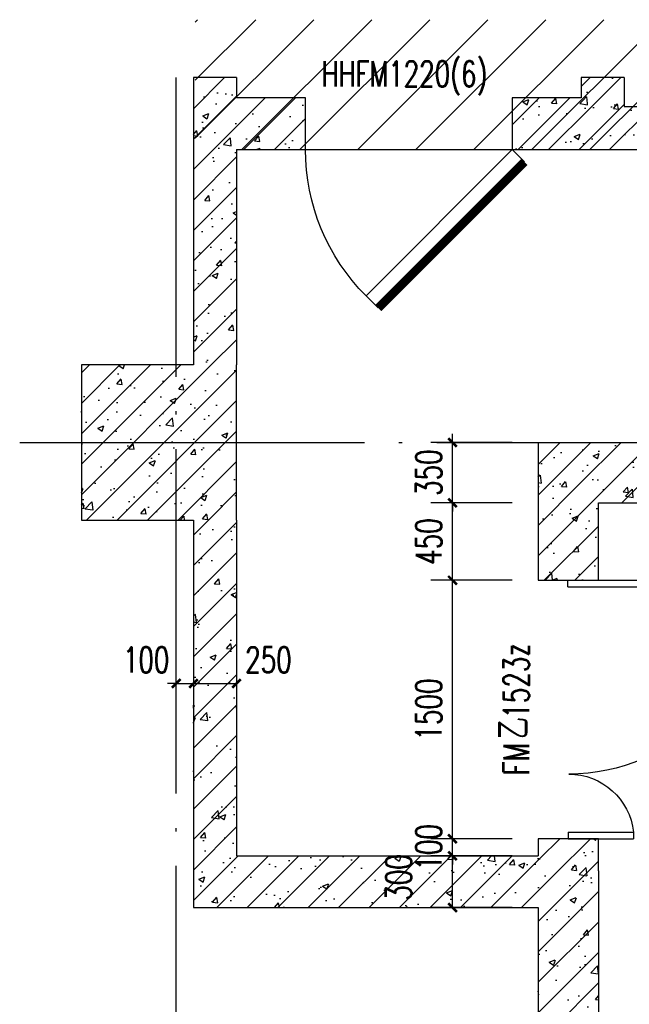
# Model space of a CAD drawing. Extents: x 797781 to 1255204, y 21234 to 1024248.
# Tile 994 of 1056: x 1154393 to 1157930, y 655758 to 661473. Entities that reach past the tile are written whole.
import ezdxf

# ---------------------------------------------------------------- set-up
doc = ezdxf.new("R2010")
doc.units = 0
doc.header["$LTSCALE"] = 1000
doc.header["$MEASUREMENT"] = 0
doc.linetypes.add('230303生产综合楼-平面图_t8$0$DOTE', pattern=[2.42, 2, -0.2, 0.02, -0.2])
for name, color, linetype in [('230303生产综合楼-平面图_t8$0$COLUMN', 40, 'Continuous'), ('230303生产综合楼-平面图_t8$0$DOOR_FIRE', 4, 'Continuous'), ('230303生产综合楼-平面图_t8$0$DOOR_FIRE_TEXT', 7, 'Continuous'), ('230303生产综合楼-平面图_t8$0$DOTE', 1, '230303生产综合楼-平面图_t8$0$DOTE'), ('230303生产综合楼-平面图_t8$0$PUB_DIM', 3, 'Continuous'), ('230303生产综合楼-平面图_t8$0$PUB_HATCH', 8, 'Continuous'), ('230303生产综合楼-平面图_t8$0$WALL', 40, 'Continuous'), ('230303生产综合楼-平面图_t8$0$WINDOW', 4, 'Continuous'), ('230303生产综合楼-平面图_t8$0$WINDOW_TEXT', 7, 'Continuous')]:
    doc.layers.add(name, color=color, linetype=linetype)
doc.styles.add('230303生产综合楼-平面图_T8$0$_TCH_DIM_T3', font='SIMPLEX', dxfattribs={"width": 0.705882, "bigfont": 'GBCBIG'})
doc.styles.add('230303生产综合楼-平面图_t8$0$_TCH_WINDOW', font='SIMPLEX', dxfattribs={"height": 3.5, "bigfont": 'GBCBIG'})
doc.dimstyles.new('230303生产综合楼-平面图_T8$0$_TCH_ARCH&&50', dxfattribs={"dimtxt": 148.75, "dimasz": 50, "dimexe": 125, "dimexo": 150, "dimgap": 63.125, "dimtad": 1, "dimdec": 0, "dimzin": 0, "dimdsep": 46, "dimtxsty": '230303生产综合楼-平面图_T8$0$_TCH_DIM_T3', "dimblk": '230303生产综合楼-平面图_t8$0$_ArchTick', "dimcen": 0.09, "dimclrt": 7, "dimazin": 2, "dimtfac": 1, "dimtdec": 0, "dimtix": 1, "dimtmove": 2, "dimatfit": 3, "dimfxl": 1, "dimtolj": 1, "dimtzin": 0, "dimarcsym": 0})
pattern_1 = [(45, (0, 0), (-88.388348, 88.388348), []), (50, (0, 0), (358.63009, -31.37607), [37.5, -412.5]), (355, (0, 0), (-69.37567, 376.09607), [30, -330]), (100.4514, (29.9, -2.6), (289.25469, 344.71977), [31.870095, -350.57106]), (46.1842, (0, 100), (533.62052, -82.7595), [56.25, -618.75]), (96.6356, (44.47, 93.1), (467.33135, 487.05894), [47.80514, -525.8565]), (351.1842, (0, 100), (467.33097, 487.0593), [45, -495]), (21, (50, 75), (298.453526, -201.309445), [37.5, -412.5]), (326, (50, 75), (121.65767, 362.57502), [30, -330]), (71.4514, (74.87, 58.22), (420.11131, 161.26525), [31.870095, -350.57106]), (37.5, (0, 0), (6.079928, 166.446927), [0, -326, 0, -335, 0, -331.25]), (7.5, (0, 0), (131.534769, 197.205856), [0, -191, 0, -318.5, 0, -126.25]), (327.5, (-111.5, 0), (266.911218, -11.277436), [0, -125, 0, -390, 0, -517.5]), (317.5, (-161.5, 0), (291.593085, 50.05249), [0, -162.5, 0, -259, 0, -367.5])]

# ---------------------------------------------------------------- blocks, each defined once
blk = doc.blocks.new('230303生产综合楼-平面图_t8$0$_ArchTick')
at = {"color": 0, "linetype": 'ByBlock', "const_width": 0.3}
blk.add_lwpolyline([(-0.5, -0.5), (0.5, 0.5)], dxfattribs=at)
blk = doc.blocks.new('*D3418')
at = {"layer": '230303生产综合楼-平面图_t8$0$PUB_DIM', "color": 0, "lineweight": -2, "transparency": 16777216}
for p, q in [((1155301.1, 657619.9), (1155251.1, 657619.9)), ((1155301.1, 657619.9), (1155401.1, 657619.9)), ((1155401.1, 657619.9), (1155451.1, 657619.9)), ((1155301.1, 657477.6), (1155301.1, 657494.9)), ((1155401.1, 657477.6), (1155401.1, 657494.9))]:
    blk.add_line(p, q, dxfattribs=at)
at = {"layer": 'Defpoints', "color": 0, "transparency": 16777216}
for p in [(1155301.1, 657627.6), (1155401.1, 657627.6), (1155401.1, 657619.9)]:
    blk.add_point(p, dxfattribs=at)
at = {"layer": '230303生产综合楼-平面图_t8$0$PUB_DIM', "color": 0, "lineweight": -2, "transparency": 16777216, "xscale": 50, "yscale": 50, "zscale": 50}
for p, rotation in [((1155301.1, 657619.9), 359.9999263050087), ((1155401.1, 657619.9), 179.9999263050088)]:
    blk.add_blockref('230303生产综合楼-平面图_t8$0$_ArchTick', p, dxfattribs=dict(at, rotation=rotation))
at = {"layer": '230303生产综合楼-平面图_t8$0$PUB_DIM', "color": 7, "transparency": 16777216, "insert": (1155126.1, 657757.4), "char_height": 148.75, "attachment_point": 5, "rotation": 359.9999, "style": '230303生产综合楼-平面图_T8$0$_TCH_DIM_T3'}
blk.add_mtext('\\A1;100', dxfattribs=at)
blk = doc.blocks.new('*D3419')
at = {"layer": '230303生产综合楼-平面图_t8$0$PUB_DIM', "color": 0, "lineweight": -2, "transparency": 16777216}
for p, q in [((1155401.1, 657619.9), (1155651.1, 657619.9)), ((1155401.1, 657477.6), (1155401.1, 657494.9)), ((1155651.1, 657477.6), (1155651.1, 657494.9))]:
    blk.add_line(p, q, dxfattribs=at)
at = {"layer": 'Defpoints', "color": 0, "transparency": 16777216}
for p in [(1155401.1, 657627.6), (1155651.1, 657627.6), (1155651.1, 657619.9)]:
    blk.add_point(p, dxfattribs=at)
at = {"layer": '230303生产综合楼-平面图_t8$0$PUB_DIM', "color": 0, "lineweight": -2, "transparency": 16777216, "xscale": 50, "yscale": 50, "zscale": 50}
for p, rotation in [((1155401.1, 657619.9), 179.9999263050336), ((1155651.1, 657619.9), 359.9999263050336)]:
    blk.add_blockref('230303生产综合楼-平面图_t8$0$_ArchTick', p, dxfattribs=dict(at, rotation=rotation))
at = {"layer": '230303生产综合楼-平面图_t8$0$PUB_DIM', "color": 7, "transparency": 16777216, "insert": (1155836.1, 657757.4), "char_height": 148.75, "attachment_point": 5, "rotation": 359.9999, "style": '230303生产综合楼-平面图_T8$0$_TCH_DIM_T3'}
blk.add_mtext('\\A1;250', dxfattribs=at)
blk = doc.blocks.new('*D3426')
at = {"layer": '230303生产综合楼-平面图_t8$0$PUB_DIM', "color": 0, "lineweight": -2, "transparency": 16777216}
for p, q in [((1157251.1, 656619.4), (1156779.1, 656619.4)), ((1156904.1, 656319.4), (1156904.1, 656619.4)), ((1157251.1, 656319.4), (1156779.1, 656319.4))]:
    blk.add_line(p, q, dxfattribs=at)
at = {"layer": 'Defpoints', "color": 0, "transparency": 16777216}
for p in [(1156904.1, 656619.4), (1157401.1, 656619.4), (1157401.1, 656319.4)]:
    blk.add_point(p, dxfattribs=at)
at = {"layer": '230303生产综合楼-平面图_t8$0$PUB_DIM', "color": 0, "lineweight": -2, "transparency": 16777216, "xscale": 50, "yscale": 50, "zscale": 50}
for p, rotation in [((1156904.1, 656619.4), 90), ((1156904.1, 656319.4), 270)]:
    blk.add_blockref('230303生产综合楼-平面图_t8$0$_ArchTick', p, dxfattribs=dict(at, rotation=rotation))
at = {"layer": '230303生产综合楼-平面图_t8$0$PUB_DIM', "color": 7, "transparency": 16777216, "insert": (1156591.6, 656494.4), "char_height": 148.75, "attachment_point": 5, "rotation": 90, "style": '230303生产综合楼-平面图_T8$0$_TCH_DIM_T3'}
blk.add_mtext('\\A1;300', dxfattribs=at)
blk = doc.blocks.new('*D3427')
at = {"layer": '230303生产综合楼-平面图_t8$0$PUB_DIM', "color": 0, "lineweight": -2, "transparency": 16777216}
for p, q in [((1156904.1, 656719), (1156904.1, 656769)), ((1157251.1, 656719), (1156779.1, 656719)), ((1156904.1, 656619.4), (1156904.1, 656719)), ((1157251.1, 656619.4), (1156779.1, 656619.4)), ((1156904.1, 656619.4), (1156904.1, 656569.4))]:
    blk.add_line(p, q, dxfattribs=at)
at = {"layer": 'Defpoints', "color": 0, "transparency": 16777216}
for p in [(1156904.1, 656719), (1157401.1, 656719), (1157401.1, 656619.4)]:
    blk.add_point(p, dxfattribs=at)
at = {"layer": '230303生产综合楼-平面图_t8$0$PUB_DIM', "color": 0, "lineweight": -2, "transparency": 16777216, "xscale": 50, "yscale": 50, "zscale": 50}
for p, rotation in [((1156904.1, 656719), 270), ((1156904.1, 656619.4), 90)]:
    blk.add_blockref('230303生产综合楼-平面图_t8$0$_ArchTick', p, dxfattribs=dict(at, rotation=rotation))
at = {"layer": '230303生产综合楼-平面图_t8$0$PUB_DIM', "color": 7, "transparency": 16777216, "insert": (1156766.6, 656669.2), "char_height": 148.75, "attachment_point": 5, "rotation": 90, "style": '230303生产综合楼-平面图_T8$0$_TCH_DIM_T3'}
blk.add_mtext('\\A1;100', dxfattribs=at)
blk = doc.blocks.new('*D3428')
at = {"layer": '230303生产综合楼-平面图_t8$0$PUB_DIM', "color": 0, "lineweight": -2, "transparency": 16777216}
for p, q in [((1157251.1, 658219), (1156779.1, 658219)), ((1156904.1, 656719), (1156904.1, 658219)), ((1157251.1, 656719), (1156779.1, 656719))]:
    blk.add_line(p, q, dxfattribs=at)
at = {"layer": 'Defpoints', "color": 0, "transparency": 16777216}
for p in [(1156904.1, 658219), (1157401.1, 658219), (1157401.1, 656719)]:
    blk.add_point(p, dxfattribs=at)
at = {"layer": '230303生产综合楼-平面图_t8$0$PUB_DIM', "color": 0, "lineweight": -2, "transparency": 16777216, "xscale": 50, "yscale": 50, "zscale": 50}
for p, rotation in [((1156904.1, 658219), 90), ((1156904.1, 656719), 270)]:
    blk.add_blockref('230303生产综合楼-平面图_t8$0$_ArchTick', p, dxfattribs=dict(at, rotation=rotation))
at = {"layer": '230303生产综合楼-平面图_t8$0$PUB_DIM', "color": 7, "transparency": 16777216, "insert": (1156766.6, 657469), "char_height": 148.75, "attachment_point": 5, "rotation": 90, "style": '230303生产综合楼-平面图_T8$0$_TCH_DIM_T3'}
blk.add_mtext('\\A1;1500', dxfattribs=at)
blk = doc.blocks.new('*D3429')
at = {"layer": '230303生产综合楼-平面图_t8$0$PUB_DIM', "color": 0, "lineweight": -2, "transparency": 16777216}
for p, q in [((1157251.1, 658669), (1156779.1, 658669)), ((1156904.1, 658219), (1156904.1, 658669)), ((1157251.1, 658219), (1156779.1, 658219))]:
    blk.add_line(p, q, dxfattribs=at)
at = {"layer": 'Defpoints', "color": 0, "transparency": 16777216}
for p in [(1156904.1, 658669), (1157401.1, 658669), (1157401.1, 658219)]:
    blk.add_point(p, dxfattribs=at)
at = {"layer": '230303生产综合楼-平面图_t8$0$PUB_DIM', "color": 0, "lineweight": -2, "transparency": 16777216, "xscale": 50, "yscale": 50, "zscale": 50}
for p, rotation in [((1156904.1, 658669), 90), ((1156904.1, 658219), 270)]:
    blk.add_blockref('230303生产综合楼-平面图_t8$0$_ArchTick', p, dxfattribs=dict(at, rotation=rotation))
at = {"layer": '230303生产综合楼-平面图_t8$0$PUB_DIM', "color": 7, "transparency": 16777216, "insert": (1156766.6, 658444), "char_height": 148.75, "attachment_point": 5, "rotation": 90, "style": '230303生产综合楼-平面图_T8$0$_TCH_DIM_T3'}
blk.add_mtext('\\A1;450', dxfattribs=at)
blk = doc.blocks.new('*D3430')
at = {"layer": '230303生产综合楼-平面图_t8$0$PUB_DIM', "color": 0, "lineweight": -2, "transparency": 16777216}
for p, q in [((1156904.1, 659019), (1156904.1, 659069)), ((1157251.1, 659019), (1156779.1, 659019)), ((1156904.1, 658669), (1156904.1, 659019)), ((1157251.1, 658669), (1156779.1, 658669)), ((1156904.1, 658669), (1156904.1, 658619))]:
    blk.add_line(p, q, dxfattribs=at)
at = {"layer": 'Defpoints', "color": 0, "transparency": 16777216}
for p in [(1156904.1, 659019), (1157401.1, 659019), (1157401.1, 658669)]:
    blk.add_point(p, dxfattribs=at)
at = {"layer": '230303生产综合楼-平面图_t8$0$PUB_DIM', "color": 0, "lineweight": -2, "transparency": 16777216, "xscale": 50, "yscale": 50, "zscale": 50}
for p, rotation in [((1156904.1, 659019), 270), ((1156904.1, 658669), 90)]:
    blk.add_blockref('230303生产综合楼-平面图_t8$0$_ArchTick', p, dxfattribs=dict(at, rotation=rotation))
at = {"layer": '230303生产综合楼-平面图_t8$0$PUB_DIM', "color": 7, "transparency": 16777216, "insert": (1156766.6, 658844), "char_height": 148.75, "attachment_point": 5, "rotation": 90, "style": '230303生产综合楼-平面图_T8$0$_TCH_DIM_T3'}
blk.add_mtext('\\A1;350', dxfattribs=at)
blk = doc.blocks.new('230303生产综合楼-平面图_t8$0$$DorLib2D$00000085')
for p, q in [((-0.2071, 0.8321), (-0.1482, 0.891)), ((0.5, 0.125), (-0.2071, 0.8321)), ((0.5, 0.125), (0.5589, 0.1839))]:
    blk.add_line(p, q)
at = {"const_width": 0.0417}
blk.add_lwpolyline([(0.5589, 0.1839), (-0.1482, 0.891)], dxfattribs=at)
blk.add_arc((0.5, 0.125), 1, 135, 180)
blk = doc.blocks.new('230303生产综合楼-平面图_t8$0$$DorLib2D$00000225')
at = {"color": 0}
for p, q in [((0.475, -0.0014), (0.475, 0.7521)), ((0.475, 0.7521), (0.5, 0.7521)), ((0.5, -0.0014), (0.5, 0.7521)), ((-0.5, 0), (-0.5, 0.252)), ((-0.475, 0.252), (-0.5, 0.252)), ((-0.475, 0), (-0.475, 0.252)), ((-0.475, 0), (-0.5, 0)), ((0.475, -0.0014), (0.5, -0.0014))]:
    blk.add_line(p, q, dxfattribs=at)
for centre, radius, start, end in [((0.5046, -0.0019), 0.7546, 92.2493, 179.7238), ((-0.5008, 0.0026), 0.2508, 359.7899, 84.0974)]:
    blk.add_arc(centre, radius, start, end, dxfattribs=at)

msp = doc.modelspace()

# ---------------------------------------------------------------- hatches: boundary and pattern name
at = {"layer": '230303生产综合楼-平面图_t8$0$PUB_HATCH'}
h = msp.add_hatch(dxfattribs=at)
h.set_pattern_fill('ANSI31', color=256, scale=150)
h.set_pattern_definition([(45, (137911.37, 771093.86), (-168.3798, 168.3798), [])])
h.paths.add_polyline_path([(1164051.1, 659019), (1160601.1, 659019), (1160601.1, 661473.3), (1164051.1, 661473.3)])
h.paths.add_polyline_path([(1155410.6, 660719), (1160601.1, 660719), (1160601.1, 661473.3), (1155410.6, 661473.3)])
h = msp.add_hatch(dxfattribs=at)
h.set_pattern_fill('钢筋混凝土', color=256, scale=50, style=0)
h.set_pattern_definition(pattern_1)
h.paths.add_polyline_path([(1155401.1, 661137.6), (1155401.1, 660869), (1155567.8, 660869), (1155651.1, 661019), (1155651.1, 661137.6)])
h = msp.add_hatch(dxfattribs=at)
h.set_pattern_fill('钢筋混凝土', color=256, scale=50, style=0)
h.set_pattern_definition(pattern_1)
h.paths.add_polyline_path([(1157651.1, 661137.6), (1157651.1, 661019), (1157784.5, 660902.3), (1157901.1, 660969), (1157901.1, 661137.6)])
h = msp.add_hatch(dxfattribs=at)
h.set_pattern_fill('钢筋混凝土', color=256, scale=50, style=0)
h.set_pattern_definition(pattern_1)
h.paths.add_polyline_path([(1155651.1, 660719), (1156051.1, 660719), (1156051.1, 661019), (1155651.1, 661019), (1155567.8, 660869)])
h = msp.add_hatch(dxfattribs=at)
h.set_pattern_fill('钢筋混凝土', color=256, scale=50, style=0)
h.set_pattern_definition(pattern_1)
h.paths.add_polyline_path([(1157651.1, 661019), (1157251.1, 661019), (1157251.1, 660719), (1157801.1, 660719), (1157784.5, 660902.3)])
h = msp.add_hatch(dxfattribs=at)
h.set_pattern_fill('钢筋混凝土', color=256, scale=50, style=0)
h.set_pattern_definition(pattern_1)
h.paths.add_polyline_path([(1160601.1, 660719), (1160601.1, 660969), (1157901.1, 660969), (1157784.5, 660902.3), (1157801.1, 660719)])
h = msp.add_hatch(dxfattribs=at)
h.set_pattern_fill('钢筋混凝土', color=256, scale=50, style=0)
h.set_pattern_definition(pattern_1)
h.paths.add_polyline_path([(1155401.1, 659469), (1155651.1, 659469), (1155651.1, 660719), (1155567.8, 660869), (1155401.1, 660869)])
h = msp.add_hatch(dxfattribs=at)
h.set_pattern_fill('钢筋混凝土', color=256, scale=50, style=0)
h.set_pattern_definition(pattern_1)
h.paths.add_polyline_path([(1154751.1, 658569), (1155651.1, 658569), (1155651.1, 659469), (1154751.1, 659469)])
h = msp.add_hatch(dxfattribs=at)
h.set_pattern_fill('钢筋混凝土', color=256, scale=50, style=0)
h.set_pattern_definition(pattern_1)
h.paths.add_polyline_path([(1160601.1, 658669), (1160601.1, 659019), (1157401.1, 659019), (1157751.1, 658669)])
h = msp.add_hatch(dxfattribs=at)
h.set_pattern_fill('钢筋混凝土', color=256, scale=50, style=0)
h.set_pattern_definition(pattern_1)
h.paths.add_polyline_path([(1157401.1, 659019), (1157401.1, 658219), (1157751.1, 658219), (1157751.1, 658669)])
h = msp.add_hatch(dxfattribs=at)
h.set_pattern_fill('钢筋混凝土', color=256, scale=50, style=0)
h.set_pattern_definition(pattern_1)
h.paths.add_polyline_path([(1155651.1, 658569), (1155401.1, 658569), (1155401.1, 656319), (1155651.1, 656619)])
h = msp.add_hatch(dxfattribs=at)
h.set_pattern_fill('钢筋混凝土', color=256, scale=50, style=0)
h.set_pattern_definition(pattern_1)
h.paths.add_polyline_path([(1157751.1, 656532.4), (1157751.1, 656719), (1157401.1, 656719), (1157401.1, 656619), (1157517.8, 656490.1)])
h = msp.add_hatch(dxfattribs=at)
h.set_pattern_fill('钢筋混凝土', color=256, scale=50, style=0)
h.set_pattern_definition(pattern_1)
h.paths.add_polyline_path([(1155651.1, 656619), (1155401.1, 656319), (1157401.1, 656319), (1157517.8, 656490.1), (1157401.1, 656619)])
h = msp.add_hatch(dxfattribs=at)
h.set_pattern_fill('钢筋混凝土', color=256, scale=50, style=0)
h.set_pattern_definition(pattern_1)
h.paths.add_polyline_path([(1157517.8, 656490.1), (1157401.1, 656319), (1157401.1, 654969), (1157751.1, 654969), (1157751.1, 656532.4)])

# ---------------------------------------------------------------- linework, layer by layer
at = {"layer": '230303生产综合楼-平面图_t8$0$COLUMN'}
for p, q in [((1155401.1, 659469), (1154751.1, 659469)), ((1154751.1, 659469), (1154751.1, 658569)), ((1155651.1, 658569), (1155651.1, 659469)), ((1154751.1, 658569), (1155401.1, 658569))]:
    msp.add_line(p, q, dxfattribs=at)
at = {"layer": '230303生产综合楼-平面图_t8$0$DOTE'}
for p, q in [((1155301.1, 649721.1), (1155301.1, 661137.6)), ((1154392.6, 659019), (1164701.1, 659019))]:
    msp.add_line(p, q, dxfattribs=at)
at = {"layer": '230303生产综合楼-平面图_t8$0$WALL'}
for p, q in [((1155401.1, 661137.6), (1155401.1, 660869)), ((1155651.1, 661137.6), (1155401.1, 661137.6)), ((1155651.1, 661137.6), (1155651.1, 661019)), ((1157651.1, 661137.6), (1157651.1, 661019)), ((1157901.1, 661137.6), (1157651.1, 661137.6)), ((1157901.1, 661137.6), (1157901.1, 660969)), ((1156051.1, 661019), (1155651.1, 661019)), ((1156051.1, 660719), (1156051.1, 661019)), ((1157651.1, 661019), (1157251.1, 661019)), ((1157251.1, 661019), (1157251.1, 660719)), ((1157901.1, 660969), (1160601.1, 660969)), ((1155401.1, 660869), (1155401.1, 659469)), ((1155651.1, 660719), (1155651.1, 659469)), ((1155651.1, 660719), (1156051.1, 660719)), ((1157251.1, 660719), (1157801.1, 660719)), ((1157801.1, 660719), (1160601.1, 660719)), ((1157401.1, 659019), (1160601.1, 659019)), ((1157401.1, 659019), (1157401.1, 658219)), ((1157751.1, 658669), (1160601.1, 658669)), ((1157751.1, 658219), (1157751.1, 658669)), ((1155401.1, 658569), (1155401.1, 656319)), ((1155651.1, 658569), (1155651.1, 656619)), ((1157401.1, 658219), (1157751.1, 658219)), ((1157751.1, 656719), (1157401.1, 656719)), ((1157401.1, 656719), (1157401.1, 656619)), ((1157751.1, 656532.4), (1157751.1, 656719)), ((1155651.1, 656619), (1157401.1, 656619)), ((1157751.1, 656532.4), (1157751.1, 654969)), ((1155401.1, 656319), (1157401.1, 656319)), ((1157401.1, 656319), (1157401.1, 654969))]:
    msp.add_line(p, q, dxfattribs=at)
at = {"layer": '230303生产综合楼-平面图_t8$0$WINDOW'}
msp.add_line((1156051.1, 660719), (1157251.1, 660719), dxfattribs=at)

# ---------------------------------------------------------------- block references
at = {"layer": '230303生产综合楼-平面图_t8$0$DOOR_FIRE', "xscale": -1500, "yscale": 1500, "zscale": 350, "rotation": 269.9999259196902}
msp.add_blockref('230303生产综合楼-平面图_t8$0$$DorLib2D$00000225', (1157576.1, 657469), dxfattribs=at)
at = {"layer": '230303生产综合楼-平面图_t8$0$WINDOW'}
ref = msp.add_blockref('230303生产综合楼-平面图_t8$0$$DorLib2D$00000085', (1156651.1, 660869), dxfattribs=dict(at, xscale=1200, yscale=-1200, zscale=300))
ref.add_attrib('A', 'HHFM1220(6)', (1156143.6, 661084.6), dxfattribs={"layer": '230303生产综合楼-平面图_t8$0$WINDOW_TEXT', "ltscale": 2, "height": 148.75, "style": '230303生产综合楼-平面图_t8$0$_TCH_WINDOW', "width": 0.705882})

# ---------------------------------------------------------------- texts
at = {"layer": '230303生产综合楼-平面图_t8$0$DOOR_FIRE_TEXT', "style": '230303生产综合楼-平面图_t8$0$_TCH_WINDOW', "width": 0.705882}
for s, p in [('1523z', (1157348.7, 657416.1)), ('FM', (1157348.7, 657086.9))]:
    msp.add_text(s, height=148.75, rotation=89.9999, dxfattribs=at).set_placement(p)
at = {"layer": '230303生产综合楼-平面图_t8$0$DOOR_FIRE_TEXT', "style": '230303生产综合楼-平面图_t8$0$_TCH_WINDOW'}
msp.add_text('乙', height=178.7, rotation=89.9999, dxfattribs=at).set_placement((1157348.7, 657296.9))

# ---------------------------------------------------------------- dimensions: what is measured, and where the dimension line sits
at = {"layer": '230303生产综合楼-平面图_t8$0$PUB_DIM'}
for p1, p2, picture, middle in [((1157401.1, 658669), (1157401.1, 659019), '*D3430', (1156766.6, 658844)), ((1157401.1, 658219), (1157401.1, 658669), '*D3429', (1156766.6, 658444)), ((1157401.1, 656719), (1157401.1, 658219), '*D3428', (1156766.6, 657469)), ((1157401.1, 656619.4), (1157401.1, 656719), '*D3427', (1156766.6, 656669.2))]:
    dim = msp.add_aligned_dim(p1=p1, p2=p2, distance=497, dimstyle='230303生产综合楼-平面图_T8$0$_TCH_ARCH&&50', dxfattribs=at)
    dim.commit()
    dim.dimension.update_dxf_attribs({"geometry": picture, "text_midpoint": middle})
for base, p1, p2, angle, picture, middle in [((1155401.1, 657619.9), (1155301.1, 657627.6), (1155401.1, 657627.6), 359.9999, '*D3418', (1155126.1, 657757.4)), ((1155651.1, 657619.9), (1155401.1, 657627.6), (1155651.1, 657627.6), 359.9999, '*D3419', (1155836.1, 657757.4)), ((1156904.1, 656619.4), (1157401.1, 656319.4), (1157401.1, 656619.4), 90, '*D3426', (1156591.6, 656494.4))]:
    dim = msp.add_linear_dim(base=base, p1=p1, p2=p2, angle=angle, dimstyle='230303生产综合楼-平面图_T8$0$_TCH_ARCH&&50', dxfattribs=at)
    dim.commit()
    dim.dimension.update_dxf_attribs({"geometry": picture, "text_midpoint": middle, "dimtype": 161})

doc.saveas('drawing.dxf')
